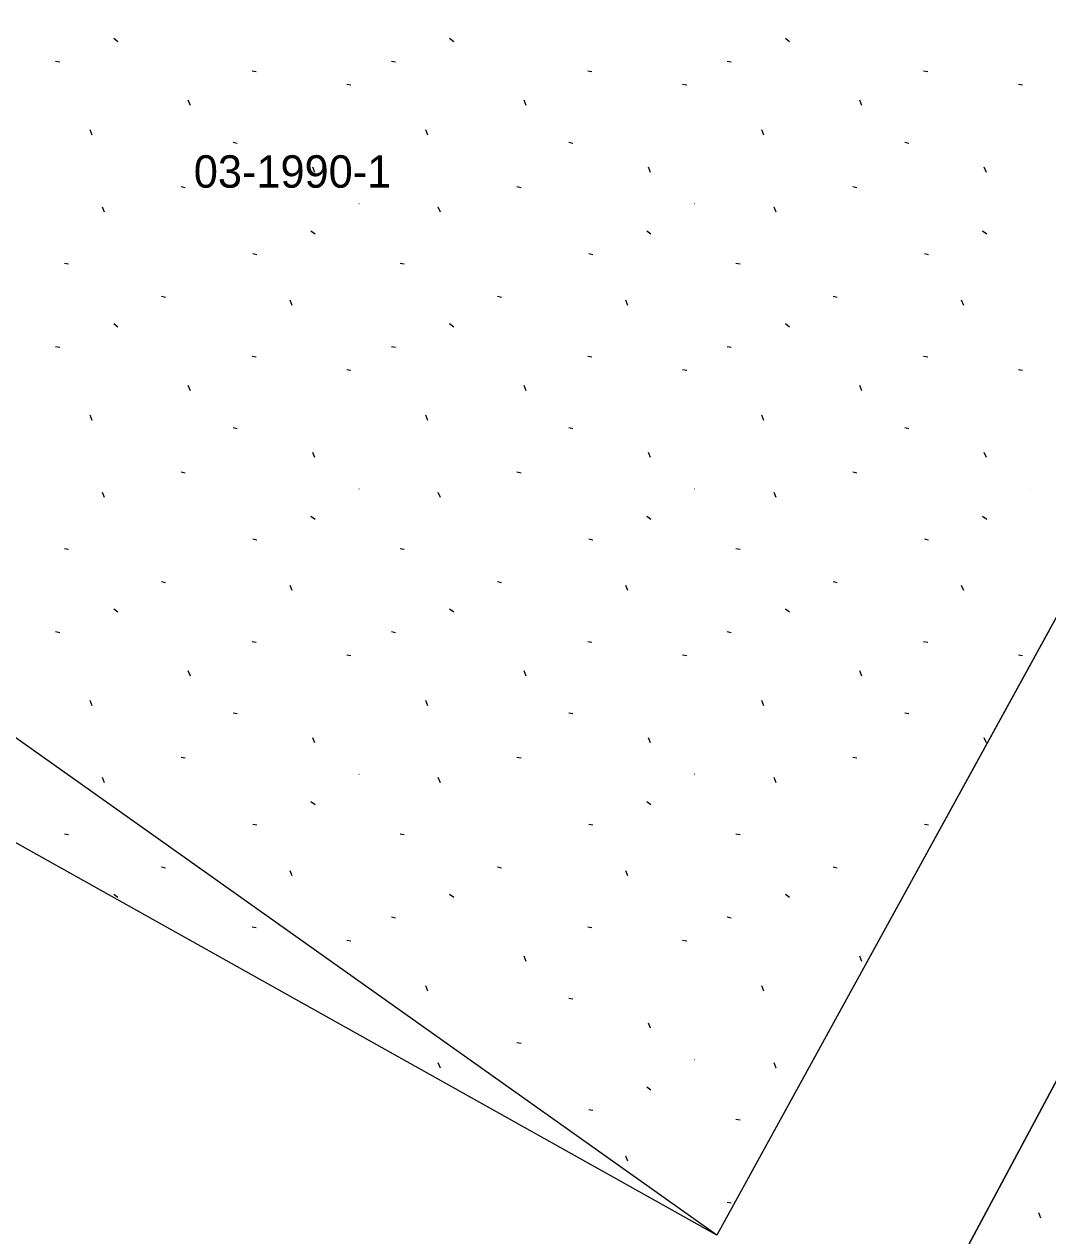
# Model space of a CAD drawing. Extents: x 413946 to 415528, y 4453939 to 4454944.
# Drawn here: x 414057.91 to 414089.51, y 4454753 to 4454790.4 of the extents above; entities that cross this region are included whole.
import ezdxf

# ---------------------------------------------------------------- set-up
doc = ezdxf.new("R2010")
doc.units = 0
for name, color, linetype in [('0_KADASTRO', 7, 'Continuous'), ('Level 28', 7, 'Continuous'), ('Level 41', 7, 'Continuous')]:
    doc.layers.add(name, color=color, linetype=linetype)

msp = doc.modelspace()

# ---------------------------------------------------------------- linework, layer by layer
at = {"layer": '0_KADASTRO'}
for points in [[(414008.02, 4454803.57), (414068.33, 4454827.27), (414083.68, 4454833.3), (414088.17, 4454830.9), (414106.37, 4454805.76), (414106.62, 4454802.77), (414104.47, 4454806.16), (414101.1, 4454804.02), (414103.24, 4454800.64), (414106.62, 4454802.77), (414103.28, 4454796.68), (414079.29, 4454753.02)], [(414085.37, 4454749.55), (414107.18, 4454790.27), (414110.22, 4454795.94), (414114.42, 4454794.63), (414180.37, 4454703.49), (414185.88, 4454695.87), (414185.72, 4454695.34), (414184.91, 4454692.77), (414168.2, 4454702.3), (414160.59, 4454706.64)]]:
    msp.add_lwpolyline(points, close=True, dxfattribs=at)
at = {"layer": 'Level 28'}
for p, q in [((414106.62, 4454802.77), (414079.29, 4454753.02)), ((414079.29, 4454753.02), (414003.607, 4454795.382)), ((414085.37, 4454749.55), (414107.18, 4454790.27))]:
    msp.add_line(p, q, dxfattribs=at)
at = {"layer": 'Level 41'}
for p, q in [((414060.674, 4454789.969), (414060.801, 4454789.87)), ((414060.674, 4454789.969), (414060.801, 4454789.87)), ((414071.042, 4454789.969), (414071.169, 4454789.87)), ((414071.042, 4454789.969), (414071.169, 4454789.87)), ((414081.41, 4454789.969), (414081.537, 4454789.87)), ((414081.41, 4454789.969), (414081.537, 4454789.87)), ((414058.879, 4454789.263), (414059.005, 4454789.24)), ((414058.879, 4454789.263), (414059.005, 4454789.24)), ((414069.247, 4454789.263), (414069.373, 4454789.24)), ((414069.247, 4454789.263), (414069.373, 4454789.24)), ((414079.615, 4454789.263), (414079.741, 4454789.24)), ((414079.615, 4454789.263), (414079.741, 4454789.24)), ((414064.942, 4454788.959), (414065.068, 4454788.936)), ((414064.942, 4454788.959), (414065.068, 4454788.936)), ((414075.31, 4454788.959), (414075.436, 4454788.936)), ((414075.31, 4454788.959), (414075.436, 4454788.936)), ((414085.678, 4454788.959), (414085.804, 4454788.936)), ((414085.678, 4454788.959), (414085.804, 4454788.936)), ((414067.871, 4454788.55), (414067.998, 4454788.525)), ((414067.871, 4454788.55), (414067.998, 4454788.525)), ((414078.239, 4454788.55), (414078.366, 4454788.525)), ((414078.239, 4454788.55), (414078.366, 4454788.525)), ((414088.607, 4454788.55), (414088.734, 4454788.525)), ((414088.607, 4454788.55), (414088.734, 4454788.525)), ((414063.039, 4454787.89), (414062.973, 4454788.053)), ((414063.039, 4454787.89), (414062.973, 4454788.053)), ((414073.407, 4454787.89), (414073.341, 4454788.053)), ((414073.407, 4454787.89), (414073.341, 4454788.053)), ((414083.775, 4454787.89), (414083.709, 4454788.053)), ((414083.775, 4454787.89), (414083.709, 4454788.053)), ((414060.008, 4454786.976), (414059.943, 4454787.139)), ((414060.008, 4454786.976), (414059.943, 4454787.139)), ((414070.376, 4454786.976), (414070.311, 4454787.139)), ((414070.376, 4454786.976), (414070.311, 4454787.139)), ((414080.744, 4454786.976), (414080.679, 4454787.139)), ((414080.744, 4454786.976), (414080.679, 4454787.139)), ((414064.358, 4454786.755), (414064.484, 4454786.732)), ((414064.358, 4454786.755), (414064.484, 4454786.732)), ((414074.726, 4454786.755), (414074.852, 4454786.732)), ((414074.726, 4454786.755), (414074.852, 4454786.732)), ((414085.094, 4454786.755), (414085.22, 4454786.732)), ((414085.094, 4454786.755), (414085.22, 4454786.732)), ((414066.88, 4454785.827), (414066.816, 4454785.988)), ((414066.88, 4454785.827), (414066.816, 4454785.988)), ((414077.248, 4454785.827), (414077.184, 4454785.988)), ((414077.248, 4454785.827), (414077.184, 4454785.988)), ((414087.616, 4454785.827), (414087.552, 4454785.988)), ((414087.616, 4454785.827), (414087.552, 4454785.988)), ((414062.754, 4454785.388), (414062.88, 4454785.363)), ((414062.754, 4454785.388), (414062.88, 4454785.363)), ((414073.122, 4454785.388), (414073.248, 4454785.363)), ((414073.122, 4454785.388), (414073.248, 4454785.363)), ((414083.49, 4454785.388), (414083.616, 4454785.363)), ((414083.49, 4454785.388), (414083.616, 4454785.363)), ((414068.238, 4454784.863), (414068.246, 4454784.861)), ((414068.238, 4454784.863), (414068.246, 4454784.861)), ((414078.606, 4454784.863), (414078.614, 4454784.861)), ((414078.606, 4454784.863), (414078.614, 4454784.861)), ((414088.974, 4454784.863), (414088.982, 4454784.861)), ((414088.974, 4454784.863), (414088.982, 4454784.861)), ((414060.389, 4454784.593), (414060.324, 4454784.756)), ((414060.389, 4454784.593), (414060.324, 4454784.756)), ((414070.757, 4454784.593), (414070.692, 4454784.756)), ((414070.757, 4454784.593), (414070.692, 4454784.756)), ((414081.125, 4454784.593), (414081.06, 4454784.756)), ((414081.125, 4454784.593), (414081.06, 4454784.756)), ((414066.763, 4454784.024), (414066.89, 4454783.926)), ((414066.763, 4454784.024), (414066.89, 4454783.926)), ((414077.131, 4454784.024), (414077.258, 4454783.926)), ((414077.131, 4454784.024), (414077.258, 4454783.926)), ((414087.499, 4454784.024), (414087.626, 4454783.926)), ((414087.499, 4454784.024), (414087.626, 4454783.926)), ((414059.149, 4454783.025), (414059.275, 4454783.002)), ((414059.149, 4454783.025), (414059.275, 4454783.002)), ((414064.969, 4454783.319), (414065.095, 4454783.295)), ((414064.969, 4454783.319), (414065.095, 4454783.295)), ((414069.517, 4454783.025), (414069.643, 4454783.002)), ((414069.517, 4454783.025), (414069.643, 4454783.002)), ((414075.337, 4454783.319), (414075.463, 4454783.295)), ((414075.337, 4454783.319), (414075.463, 4454783.295)), ((414079.885, 4454783.025), (414080.011, 4454783.002)), ((414079.885, 4454783.025), (414080.011, 4454783.002)), ((414085.705, 4454783.319), (414085.831, 4454783.295)), ((414085.705, 4454783.319), (414085.831, 4454783.295)), ((414062.149, 4454782.001), (414062.274, 4454781.976)), ((414062.149, 4454782.001), (414062.274, 4454781.976)), ((414066.182, 4454781.722), (414066.117, 4454781.884)), ((414066.182, 4454781.722), (414066.117, 4454781.884)), ((414072.517, 4454782.001), (414072.642, 4454781.976)), ((414072.517, 4454782.001), (414072.642, 4454781.976)), ((414076.55, 4454781.722), (414076.485, 4454781.884)), ((414076.55, 4454781.722), (414076.485, 4454781.884)), ((414082.885, 4454782.001), (414083.01, 4454781.976)), ((414082.885, 4454782.001), (414083.01, 4454781.976)), ((414086.918, 4454781.722), (414086.853, 4454781.884)), ((414086.918, 4454781.722), (414086.853, 4454781.884)), ((414060.674, 4454781.163), (414060.801, 4454781.064)), ((414060.674, 4454781.163), (414060.801, 4454781.064)), ((414071.042, 4454781.163), (414071.169, 4454781.064)), ((414071.042, 4454781.163), (414071.169, 4454781.064)), ((414081.41, 4454781.163), (414081.537, 4454781.064)), ((414081.41, 4454781.163), (414081.537, 4454781.064)), ((414058.879, 4454780.457), (414059.005, 4454780.434)), ((414058.879, 4454780.457), (414059.005, 4454780.434)), ((414069.247, 4454780.457), (414069.373, 4454780.434)), ((414069.247, 4454780.457), (414069.373, 4454780.434)), ((414079.615, 4454780.457), (414079.741, 4454780.434)), ((414079.615, 4454780.457), (414079.741, 4454780.434)), ((414064.942, 4454780.153), (414065.068, 4454780.13)), ((414064.942, 4454780.153), (414065.068, 4454780.13)), ((414075.31, 4454780.153), (414075.436, 4454780.13)), ((414075.31, 4454780.153), (414075.436, 4454780.13)), ((414085.678, 4454780.153), (414085.804, 4454780.13)), ((414085.678, 4454780.153), (414085.804, 4454780.13)), ((414067.871, 4454779.744), (414067.998, 4454779.719)), ((414067.871, 4454779.744), (414067.998, 4454779.719)), ((414078.239, 4454779.744), (414078.366, 4454779.719)), ((414078.239, 4454779.744), (414078.366, 4454779.719)), ((414088.607, 4454779.744), (414088.734, 4454779.719)), ((414088.607, 4454779.744), (414088.734, 4454779.719)), ((414063.039, 4454779.084), (414062.973, 4454779.247)), ((414063.039, 4454779.084), (414062.973, 4454779.247)), ((414073.407, 4454779.084), (414073.341, 4454779.247)), ((414073.407, 4454779.084), (414073.341, 4454779.247)), ((414083.775, 4454779.084), (414083.709, 4454779.247)), ((414083.775, 4454779.084), (414083.709, 4454779.247)), ((414060.008, 4454778.17), (414059.943, 4454778.333)), ((414060.008, 4454778.17), (414059.943, 4454778.333)), ((414070.376, 4454778.17), (414070.311, 4454778.333)), ((414070.376, 4454778.17), (414070.311, 4454778.333)), ((414080.744, 4454778.17), (414080.679, 4454778.333)), ((414080.744, 4454778.17), (414080.679, 4454778.333)), ((414064.358, 4454777.949), (414064.484, 4454777.926)), ((414064.358, 4454777.949), (414064.484, 4454777.926)), ((414074.726, 4454777.949), (414074.852, 4454777.926)), ((414074.726, 4454777.949), (414074.852, 4454777.926)), ((414085.094, 4454777.949), (414085.22, 4454777.926)), ((414085.094, 4454777.949), (414085.22, 4454777.926)), ((414066.88, 4454777.021), (414066.816, 4454777.182)), ((414066.88, 4454777.021), (414066.816, 4454777.182)), ((414077.248, 4454777.021), (414077.184, 4454777.182)), ((414077.248, 4454777.021), (414077.184, 4454777.182)), ((414087.616, 4454777.021), (414087.552, 4454777.182)), ((414087.616, 4454777.021), (414087.552, 4454777.182)), ((414062.754, 4454776.582), (414062.88, 4454776.557)), ((414062.754, 4454776.582), (414062.88, 4454776.557)), ((414073.122, 4454776.582), (414073.248, 4454776.557)), ((414073.122, 4454776.582), (414073.248, 4454776.557)), ((414083.49, 4454776.582), (414083.616, 4454776.557)), ((414083.49, 4454776.582), (414083.616, 4454776.557)), ((414060.389, 4454775.787), (414060.324, 4454775.95)), ((414060.389, 4454775.787), (414060.324, 4454775.95)), ((414068.238, 4454776.057), (414068.246, 4454776.055)), ((414068.238, 4454776.057), (414068.246, 4454776.055)), ((414070.757, 4454775.787), (414070.692, 4454775.95)), ((414070.757, 4454775.787), (414070.692, 4454775.95)), ((414078.606, 4454776.057), (414078.614, 4454776.055)), ((414078.606, 4454776.057), (414078.614, 4454776.055)), ((414081.125, 4454775.787), (414081.06, 4454775.95)), ((414081.125, 4454775.787), (414081.06, 4454775.95)), ((414088.974, 4454776.057), (414088.982, 4454776.055)), ((414088.974, 4454776.057), (414088.982, 4454776.055)), ((414066.763, 4454775.218), (414066.89, 4454775.12)), ((414066.763, 4454775.218), (414066.89, 4454775.12)), ((414077.131, 4454775.218), (414077.258, 4454775.12)), ((414077.131, 4454775.218), (414077.258, 4454775.12)), ((414087.499, 4454775.218), (414087.626, 4454775.12)), ((414087.499, 4454775.218), (414087.626, 4454775.12)), ((414064.969, 4454774.513), (414065.095, 4454774.489)), ((414064.969, 4454774.513), (414065.095, 4454774.489)), ((414075.337, 4454774.513), (414075.463, 4454774.489)), ((414075.337, 4454774.513), (414075.463, 4454774.489)), ((414085.705, 4454774.513), (414085.831, 4454774.489)), ((414085.705, 4454774.513), (414085.831, 4454774.489)), ((414059.149, 4454774.219), (414059.275, 4454774.196)), ((414059.149, 4454774.219), (414059.275, 4454774.196)), ((414069.517, 4454774.219), (414069.643, 4454774.196)), ((414069.517, 4454774.219), (414069.643, 4454774.196)), ((414079.885, 4454774.219), (414080.011, 4454774.196)), ((414079.885, 4454774.219), (414080.011, 4454774.196)), ((414062.149, 4454773.195), (414062.274, 4454773.17)), ((414062.149, 4454773.195), (414062.274, 4454773.17)), ((414066.182, 4454772.916), (414066.117, 4454773.078)), ((414066.182, 4454772.916), (414066.117, 4454773.078)), ((414072.517, 4454773.195), (414072.642, 4454773.17)), ((414072.517, 4454773.195), (414072.642, 4454773.17)), ((414076.55, 4454772.916), (414076.485, 4454773.078)), ((414076.55, 4454772.916), (414076.485, 4454773.078)), ((414082.885, 4454773.195), (414083.01, 4454773.17)), ((414082.885, 4454773.195), (414083.01, 4454773.17)), ((414086.918, 4454772.916), (414086.853, 4454773.078)), ((414086.918, 4454772.916), (414086.853, 4454773.078)), ((414060.674, 4454772.357), (414060.801, 4454772.258)), ((414060.674, 4454772.357), (414060.801, 4454772.258)), ((414071.042, 4454772.357), (414071.169, 4454772.258)), ((414071.042, 4454772.357), (414071.169, 4454772.258)), ((414081.41, 4454772.357), (414081.537, 4454772.258)), ((414081.41, 4454772.357), (414081.537, 4454772.258)), ((414058.879, 4454771.651), (414059.005, 4454771.628)), ((414058.879, 4454771.651), (414059.005, 4454771.628)), ((414069.247, 4454771.651), (414069.373, 4454771.628)), ((414069.247, 4454771.651), (414069.373, 4454771.628)), ((414079.615, 4454771.651), (414079.741, 4454771.628)), ((414079.615, 4454771.651), (414079.741, 4454771.628)), ((414064.942, 4454771.347), (414065.068, 4454771.324)), ((414064.942, 4454771.347), (414065.068, 4454771.324)), ((414075.31, 4454771.347), (414075.436, 4454771.324)), ((414075.31, 4454771.347), (414075.436, 4454771.324)), ((414085.678, 4454771.347), (414085.804, 4454771.324)), ((414085.678, 4454771.347), (414085.804, 4454771.324)), ((414067.871, 4454770.938), (414067.998, 4454770.913)), ((414067.871, 4454770.938), (414067.998, 4454770.913)), ((414078.239, 4454770.938), (414078.366, 4454770.913)), ((414078.239, 4454770.938), (414078.366, 4454770.913)), ((414088.607, 4454770.938), (414088.734, 4454770.913)), ((414088.607, 4454770.938), (414088.734, 4454770.913)), ((414063.039, 4454770.278), (414062.973, 4454770.441)), ((414063.039, 4454770.278), (414062.973, 4454770.441)), ((414073.407, 4454770.278), (414073.341, 4454770.441)), ((414073.407, 4454770.278), (414073.341, 4454770.441)), ((414083.775, 4454770.278), (414083.709, 4454770.441)), ((414083.775, 4454770.278), (414083.709, 4454770.441)), ((414060.008, 4454769.364), (414059.943, 4454769.527)), ((414060.008, 4454769.364), (414059.943, 4454769.527)), ((414070.376, 4454769.364), (414070.311, 4454769.527)), ((414070.376, 4454769.364), (414070.311, 4454769.527)), ((414080.744, 4454769.364), (414080.679, 4454769.527)), ((414080.744, 4454769.364), (414080.679, 4454769.527)), ((414064.358, 4454769.143), (414064.484, 4454769.12)), ((414064.358, 4454769.143), (414064.484, 4454769.12)), ((414074.726, 4454769.143), (414074.852, 4454769.12)), ((414074.726, 4454769.143), (414074.852, 4454769.12)), ((414085.094, 4454769.143), (414085.22, 4454769.12)), ((414085.094, 4454769.143), (414085.22, 4454769.12)), ((414066.88, 4454768.215), (414066.816, 4454768.376)), ((414066.88, 4454768.215), (414066.816, 4454768.376)), ((414077.248, 4454768.215), (414077.184, 4454768.376)), ((414077.248, 4454768.215), (414077.184, 4454768.376)), ((414087.616, 4454768.215), (414087.552, 4454768.376)), ((414087.616, 4454768.215), (414087.552, 4454768.376)), ((414062.754, 4454767.776), (414062.88, 4454767.751)), ((414062.754, 4454767.776), (414062.88, 4454767.751)), ((414073.122, 4454767.776), (414073.248, 4454767.751)), ((414073.122, 4454767.776), (414073.248, 4454767.751)), ((414083.49, 4454767.776), (414083.616, 4454767.751)), ((414083.49, 4454767.776), (414083.616, 4454767.751)), ((414060.389, 4454766.981), (414060.324, 4454767.144)), ((414060.389, 4454766.981), (414060.324, 4454767.144)), ((414068.238, 4454767.251), (414068.246, 4454767.249)), ((414068.238, 4454767.251), (414068.246, 4454767.249)), ((414070.757, 4454766.981), (414070.692, 4454767.144)), ((414070.757, 4454766.981), (414070.692, 4454767.144)), ((414078.606, 4454767.251), (414078.614, 4454767.249)), ((414078.606, 4454767.251), (414078.614, 4454767.249)), ((414081.125, 4454766.981), (414081.06, 4454767.144)), ((414081.125, 4454766.981), (414081.06, 4454767.144)), ((414066.763, 4454766.412), (414066.89, 4454766.314)), ((414066.763, 4454766.412), (414066.89, 4454766.314)), ((414077.131, 4454766.412), (414077.258, 4454766.314)), ((414077.131, 4454766.412), (414077.258, 4454766.314)), ((414059.149, 4454765.413), (414059.275, 4454765.39)), ((414059.149, 4454765.413), (414059.275, 4454765.39)), ((414064.969, 4454765.707), (414065.095, 4454765.683)), ((414064.969, 4454765.707), (414065.095, 4454765.683)), ((414069.517, 4454765.413), (414069.643, 4454765.39)), ((414069.517, 4454765.413), (414069.643, 4454765.39)), ((414075.337, 4454765.707), (414075.463, 4454765.683)), ((414075.337, 4454765.707), (414075.463, 4454765.683)), ((414079.885, 4454765.413), (414080.011, 4454765.39)), ((414079.885, 4454765.413), (414080.011, 4454765.39)), ((414085.705, 4454765.707), (414085.831, 4454765.683)), ((414085.705, 4454765.707), (414085.831, 4454765.683)), ((414062.149, 4454764.389), (414062.274, 4454764.364)), ((414062.149, 4454764.389), (414062.274, 4454764.364)), ((414072.517, 4454764.389), (414072.642, 4454764.364)), ((414072.517, 4454764.389), (414072.642, 4454764.364)), ((414082.885, 4454764.389), (414083.01, 4454764.364)), ((414082.885, 4454764.389), (414083.01, 4454764.364)), ((414066.182, 4454764.11), (414066.117, 4454764.272)), ((414066.182, 4454764.11), (414066.117, 4454764.272)), ((414076.55, 4454764.11), (414076.485, 4454764.272)), ((414076.55, 4454764.11), (414076.485, 4454764.272)), ((414060.674, 4454763.551), (414060.801, 4454763.452)), ((414060.674, 4454763.551), (414060.801, 4454763.452)), ((414071.042, 4454763.551), (414071.169, 4454763.452)), ((414071.042, 4454763.551), (414071.169, 4454763.452)), ((414081.41, 4454763.551), (414081.537, 4454763.452)), ((414081.41, 4454763.551), (414081.537, 4454763.452)), ((414069.247, 4454762.845), (414069.373, 4454762.822)), ((414069.247, 4454762.845), (414069.373, 4454762.822)), ((414079.615, 4454762.845), (414079.741, 4454762.822)), ((414079.615, 4454762.845), (414079.741, 4454762.822)), ((414064.942, 4454762.541), (414065.068, 4454762.518)), ((414064.942, 4454762.541), (414065.068, 4454762.518)), ((414075.31, 4454762.541), (414075.436, 4454762.518)), ((414075.31, 4454762.541), (414075.436, 4454762.518)), ((414067.871, 4454762.132), (414067.998, 4454762.107)), ((414067.871, 4454762.132), (414067.998, 4454762.107)), ((414078.239, 4454762.132), (414078.366, 4454762.107)), ((414078.239, 4454762.132), (414078.366, 4454762.107)), ((414073.407, 4454761.472), (414073.341, 4454761.635)), ((414073.407, 4454761.472), (414073.341, 4454761.635)), ((414083.775, 4454761.472), (414083.709, 4454761.635)), ((414083.775, 4454761.472), (414083.709, 4454761.635)), ((414070.376, 4454760.558), (414070.311, 4454760.721)), ((414070.376, 4454760.558), (414070.311, 4454760.721)), ((414080.744, 4454760.558), (414080.679, 4454760.721)), ((414080.744, 4454760.558), (414080.679, 4454760.721)), ((414074.726, 4454760.337), (414074.852, 4454760.314)), ((414074.726, 4454760.337), (414074.852, 4454760.314)), ((414077.248, 4454759.409), (414077.184, 4454759.57)), ((414077.248, 4454759.409), (414077.184, 4454759.57)), ((414073.122, 4454758.97), (414073.248, 4454758.945)), ((414073.122, 4454758.97), (414073.248, 4454758.945)), ((414070.757, 4454758.175), (414070.692, 4454758.338)), ((414070.757, 4454758.175), (414070.692, 4454758.338)), ((414078.606, 4454758.445), (414078.614, 4454758.443)), ((414078.606, 4454758.445), (414078.614, 4454758.443)), ((414081.125, 4454758.175), (414081.06, 4454758.338)), ((414081.125, 4454758.175), (414081.06, 4454758.338)), ((414077.131, 4454757.606), (414077.258, 4454757.508)), ((414077.131, 4454757.606), (414077.258, 4454757.508)), ((414075.337, 4454756.901), (414075.463, 4454756.877)), ((414075.337, 4454756.901), (414075.463, 4454756.877)), ((414079.885, 4454756.607), (414080.011, 4454756.584)), ((414079.885, 4454756.607), (414080.011, 4454756.584)), ((414076.55, 4454755.304), (414076.485, 4454755.466)), ((414076.55, 4454755.304), (414076.485, 4454755.466)), ((414079.615, 4454754.039), (414079.741, 4454754.016)), ((414079.615, 4454754.039), (414079.741, 4454754.016)), ((414089.298, 4454753.547), (414089.233, 4454753.709)), ((414089.298, 4454753.547), (414089.233, 4454753.709))]:
    msp.add_line(p, q, dxfattribs=at)

# ---------------------------------------------------------------- texts
at = {"layer": '0_KADASTRO'}
msp.add_text('03-1990-1', height=1, dxfattribs=at).set_placement((414063.145, 4454785.354))

doc.saveas('drawing.dxf')
